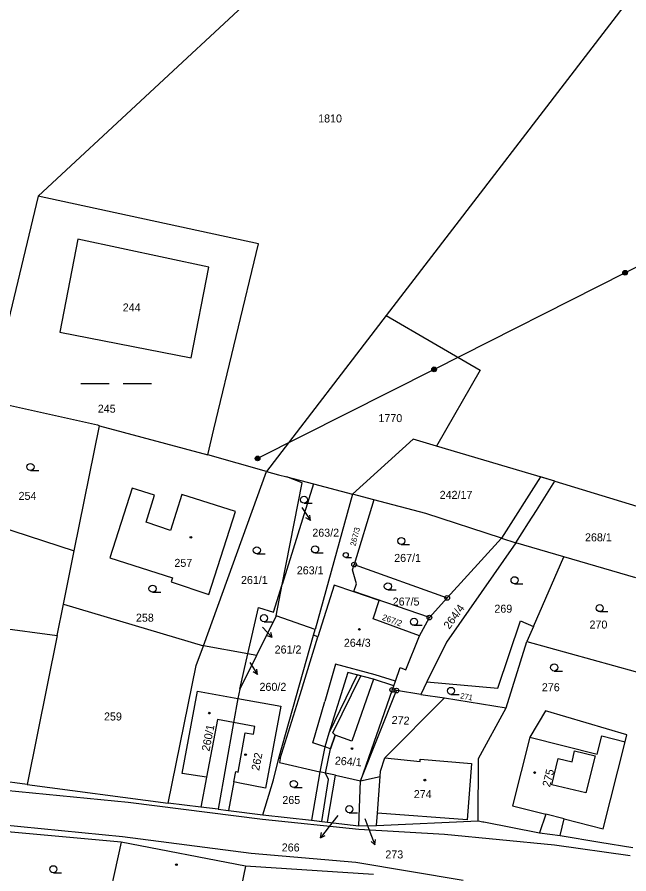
# Model space of a CAD drawing. Extents: x -504988 to -494607, y -1123820 to -1114018.
# Drawn here: x -501318.8 to -501188.9, y -1121016.1 to -1120834.1 of the extents above; entities that cross this region are included whole.
import ezdxf

# ---------------------------------------------------------------- set-up
doc = ezdxf.new("R2010")
doc.units = 0
for name, color, linetype in [('Hranice parcel', 7, 'Continuous'), ('Parcelní čísla', 7, 'Continuous'), ('Pop  PČ popisy', 7, 'Continuous'), ('Poz předměty', 7, 'Continuous'), ('Vnitřní kresba', 7, 'Continuous'), ('Věcná břemena k části', 7, 'Continuous'), ('Značky bodu BP', 7, 'Continuous'), ('Značky budov', 7, 'Continuous'), ('Značky kultur', 7, 'Continuous')]:
    doc.layers.add(name, color=color, linetype=linetype)

msp = doc.modelspace()

# ---------------------------------------------------------------- linework, layer by layer
at = {"layer": 'Hranice parcel'}
for p, q in [((-501210.52, -1120775.64), (-501314.36, -1120872.14)), ((-501174.71, -1120811.84), (-501240.43, -1120897.51)), ((-501314.36, -1120872.14), (-501321.83, -1120903.48)), ((-501240.43, -1120897.51), (-501265.86, -1120930.66)), ((-501306.68, -1120947.5), (-501301.32, -1120920.94)), ((-501301.32, -1120920.94), (-501278.32, -1120927.06)), ((-501204.6, -1120932.67), (-501229.74, -1120925.23)), ((-501265.86, -1120930.66), (-501278.32, -1120927.06)), ((-501279.23, -1120967.66), (-501265.86, -1120930.66)), ((-501261.55, -1120931.79), (-501255.85, -1120933.28)), ((-501255.85, -1120933.28), (-501262.5, -1120954.65)), ((-501255.85, -1120933.28), (-501247.57, -1120935.44)), ((-501204.6, -1120932.67), (-501179.44, -1120940.35)), ((-501247.57, -1120935.44), (-501255.53, -1120964.23)), ((-501243.07, -1120936.64), (-501247.57, -1120935.44)), ((-501243.07, -1120936.64), (-501247.25, -1120950.39)), ((-501330.4, -1120939.72), (-501306.68, -1120947.5)), ((-501212.88, -1120945.76), (-501210.21, -1120941.55)), ((-501227.47, -1120957.48), (-501215.98, -1120944.76)), ((-501215.98, -1120944.76), (-501212.88, -1120945.76)), ((-501202.72, -1120948.74), (-501212.88, -1120945.76)), ((-501308.97, -1120958.83), (-501306.68, -1120947.5)), ((-501209.16, -1120963.55), (-501202.72, -1120948.74)), ((-501187.46, -1120953.21), (-501202.72, -1120948.74)), ((-501247.25, -1120950.39), (-501227.47, -1120957.48)), ((-501264.33, -1120960.53), (-501262.5, -1120954.65)), ((-501263.8, -1120961.28), (-501262.5, -1120954.65)), ((-501247.31, -1120956.23), (-501251.48, -1120954.81)), ((-501247.27, -1120956.09), (-501247.31, -1120956.23)), ((-501231.26, -1120961.67), (-501247.27, -1120956.09)), ((-501310.32, -1120965.5), (-501308.97, -1120958.83)), ((-501308.97, -1120958.83), (-501279.23, -1120967.66)), ((-501231.26, -1120961.67), (-501227.47, -1120957.48)), ((-501269.79, -1120969.37), (-501267.56, -1120959.53)), ((-501267.56, -1120959.53), (-501264.33, -1120960.53)), ((-501335.03, -1120962.15), (-501310.32, -1120965.5)), ((-501263.8, -1120961.28), (-501267.95, -1120969.7)), ((-501255.53, -1120964.23), (-501263.8, -1120961.28)), ((-501233.37, -1120965.52), (-501243.18, -1120961.96)), ((-501233.37, -1120965.52), (-501231.26, -1120961.67)), ((-501255.86, -1120965.43), (-501255.53, -1120964.23)), ((-501209.16, -1120963.55), (-501210.56, -1120966.75)), ((-501310.32, -1120965.5), (-501316.7, -1120997.14)), ((-501263.23, -1120991.55), (-501255.86, -1120965.43)), ((-501269.79, -1120969.37), (-501279.23, -1120967.66)), ((-501214.94, -1120980.83), (-501210.56, -1120966.75)), ((-501271.51, -1120976.91), (-501269.79, -1120969.37)), ((-501267.95, -1120969.7), (-501271.51, -1120976.91)), ((-501267.95, -1120969.7), (-501269.79, -1120969.37)), ((-501231.78, -1120975.31), (-501233.09, -1120978)), ((-501245.9, -1120996.36), (-501238.25, -1120977.17)), ((-501233.09, -1120978), (-501238.25, -1120977.17)), ((-501233.09, -1120978), (-501228.03, -1120978.7)), ((-501228.03, -1120978.7), (-501214.94, -1120980.83)), ((-501316.7, -1120997.14), (-501341.55, -1120993.78)), ((-501254.51, -1120994.41), (-501256.31, -1121004.74)), ((-501245.9, -1120996.36), (-501241.72, -1120995.41)), ((-501316.7, -1120997.14), (-501286.75, -1121001.1)), ((-501246.21, -1121005.89), (-501245.9, -1120996.36)), ((-501266.62, -1121003.56), (-501256.31, -1121004.74)), ((-501256.31, -1121004.74), (-501252.92, -1121005.12)), ((-501252.92, -1121005.12), (-501246.21, -1121005.89)), ((-501246.21, -1121005.89), (-501242.49, -1121005.84)), ((-501242.49, -1121005.84), (-501220.91, -1121004.87)), ((-501296.73, -1121009.37), (-501322.49, -1121007.02)), ((-501207.9, -1121007.38), (-501203.51, -1121007.97)), ((-501270.28, -1121014.5), (-501296.73, -1121009.37)), ((-501243.14, -1121016.29), (-501270.28, -1121014.5))]:
    msp.add_line(p, q, dxfattribs=at)
for points in [[(-501278.32, -1120927.06), (-501277.02, -1120921.66), (-501267.53, -1120882.25), (-501314.36, -1120872.14)], [(-501281.86, -1120906.5), (-501278.06, -1120887.22), (-501305.92, -1120881.25), (-501309.7, -1120901.02), (-501281.86, -1120906.5)], [(-501240.43, -1120897.51), (-501220.46, -1120909.07), (-501229.74, -1120925.23)], [(-501324.73, -1120915.64), (-501301.75, -1120920.73), (-501301.32, -1120920.94)], [(-501229.74, -1120925.23), (-501234.69, -1120923.76), (-501247.57, -1120935.44)], [(-501265.86, -1120930.66), (-501263.28, -1120931.36), (-501261.55, -1120931.79)], [(-501262.5, -1120954.65), (-501258.26, -1120933.06), (-501261.55, -1120931.79)], [(-501210.21, -1120941.55), (-501208.55, -1120938.92), (-501204.6, -1120932.67)], [(-501283.82, -1120935.49), (-501286.25, -1120943.13), (-501291.42, -1120941.37), (-501289.61, -1120935.69), (-501294.4, -1120934.16), (-501299.12, -1120948.96), (-501285.83, -1120953.2), (-501286.12, -1120954.07), (-501278.06, -1120956.73), (-501272.46, -1120939.1), (-501283.82, -1120935.49)], [(-501215.98, -1120944.76), (-501232.04, -1120939.57), (-501243.07, -1120936.64)], [(-501212.88, -1120945.76), (-501227.66, -1120966.89), (-501231.78, -1120975.31)], [(-501247.27, -1120956.09), (-501246.74, -1120954.46), (-501247.59, -1120951.52), (-501247.25, -1120950.39)], [(-501251.48, -1120954.81), (-501254.97, -1120965.77), (-501255.86, -1120965.43)], [(-501243.18, -1120961.96), (-501241.9, -1120958.07), (-501247.31, -1120956.23)], [(-501231.78, -1120975.31), (-501216.74, -1120976.65), (-501211.91, -1120962.35), (-501209.16, -1120963.55)], [(-501238.83, -1120976.17), (-501238.49, -1120975.19), (-501237.48, -1120972.3), (-501236.28, -1120972.78), (-501233.37, -1120965.52)], [(-501286.75, -1121001.1), (-501280.76, -1120971.87), (-501279.23, -1120967.66)], [(-501210.56, -1120966.75), (-501187.56, -1120973.12), (-501185.07, -1120973.63)], [(-501238.83, -1120976.17), (-501243.1, -1120974.78), (-501248.55, -1120973.33), (-501252.59, -1120986.19), (-501253.49, -1120989.13), (-501254.51, -1120994.41)], [(-501271.51, -1120976.91), (-501271.93, -1120978.85), (-501272.84, -1120983.95), (-501276.09, -1121002.4)], [(-501238.25, -1120977.17), (-501239.13, -1120977.03), (-501238.83, -1120976.17)], [(-501241.72, -1120995.41), (-501241.63, -1120994.28), (-501240.73, -1120991.48), (-501228.03, -1120978.7)], [(-501220.91, -1121004.87), (-501220.86, -1120991.6), (-501214.94, -1120980.83)], [(-501203.51, -1121007.97), (-501202.62, -1121004.43), (-501194.38, -1121006.52), (-501189.7, -1120988.07), (-501189.32, -1120986.56), (-501206.63, -1120981.47), (-501209.9, -1120987.09), (-501213.59, -1121001.65), (-501206.5, -1121003.45), (-501207.9, -1121007.38)], [(-501266.62, -1121003.56), (-501264.36, -1120996.13), (-501263.23, -1120991.55)], [(-501263.23, -1120991.55), (-501262.92, -1120991.64), (-501263.08, -1120992.47), (-501254.51, -1120994.41)], [(-501252.92, -1121005.12), (-501251.21, -1120995.16), (-501245.9, -1120996.36)], [(-501242.49, -1121005.84), (-501242.29, -1121003.19), (-501241.72, -1120995.41)], [(-501276.09, -1121002.4), (-501279.8, -1121001.95), (-501286.75, -1121001.1)], [(-501276.09, -1121002.4), (-501273.89, -1121002.67), (-501266.62, -1121003.56)], [(-501220.91, -1121004.87), (-501219.93, -1121005.06), (-501219.73, -1121005.09), (-501207.9, -1121007.38)], [(-501203.51, -1121007.97), (-501195.06, -1121009.42), (-501188.05, -1121010.49)], [(-501296.73, -1121009.37), (-501300.31, -1121025.82), (-501300.72, -1121027.7)], [(-501270.28, -1121014.5), (-501272.13, -1121023.43), (-501273.7, -1121029.64), (-501274.95, -1121031.18)]]:
    msp.add_lwpolyline(points, dxfattribs=at)
at = {"layer": 'Pop  PČ popisy'}
for p, q in [((-501258.35, -1120938.31), (-501258.21, -1120938.52)), ((-501258.21, -1120938.52), (-501256.53, -1120941.01)), ((-501256.53, -1120941.01), (-501257.51, -1120940.46)), ((-501256.53, -1120941.01), (-501256.68, -1120939.9)), ((-501266.68, -1120963.71), (-501264.63, -1120965.91)), ((-501264.63, -1120965.91), (-501265.68, -1120965.51)), ((-501264.63, -1120965.91), (-501264.95, -1120964.83)), ((-501269.38, -1120971.23), (-501267.75, -1120973.75)), ((-501267.75, -1120973.75), (-501268.71, -1120973.18)), ((-501267.75, -1120973.75), (-501267.87, -1120972.63)), ((-501250.69, -1121003.72), (-501252.52, -1121006.09)), ((-501244.96, -1121004.36), (-501243.9, -1121007.16)), ((-501252.52, -1121006.09), (-501254.37, -1121008.46)), ((-501254.37, -1121008.46), (-501254.15, -1121007.36)), ((-501254.37, -1121008.46), (-501253.36, -1121007.97)), ((-501243.9, -1121007.16), (-501242.83, -1121009.96)), ((-501242.83, -1121009.96), (-501243.65, -1121009.21)), ((-501242.83, -1121009.96), (-501242.72, -1121008.85))]:
    msp.add_line(p, q, dxfattribs=at)
at = {"layer": 'Poz předměty'}
for p, q in [((-501149.57, -1120868.04), (-501189.7, -1120888.39)), ((-501189.7, -1120888.39), (-501230.26, -1120908.92)), ((-501230.26, -1120908.92), (-501267.74, -1120927.85))]:
    msp.add_line(p, q, dxfattribs=at)
for centre, radius in [((-501189.7, -1120888.39), 0.5), ((-501189.7, -1120888.39), 0.4), ((-501189.7, -1120888.39), 0.3), ((-501189.7, -1120888.39), 0.2), ((-501189.7, -1120888.39), 0.1), ((-501230.26, -1120908.92), 0.5), ((-501230.26, -1120908.92), 0.4), ((-501230.26, -1120908.92), 0.3), ((-501230.26, -1120908.92), 0.2), ((-501230.26, -1120908.92), 0.1), ((-501267.74, -1120927.85), 0.5), ((-501267.74, -1120927.85), 0.4), ((-501267.74, -1120927.85), 0.3), ((-501267.74, -1120927.85), 0.2), ((-501267.74, -1120927.85), 0.1)]:
    msp.add_circle(centre, radius, dxfattribs=at)
at = {"layer": 'Vnitřní kresba'}
for p, q in [((-501258.73, -1120978.01), (-501254.97, -1120965.77)), ((-501251.17, -1120971.58), (-501251.45, -1120972.55)), ((-501242.78, -1120973.82), (-501251.17, -1120971.58)), ((-501251.45, -1120972.55), (-501253.45, -1120979.53)), ((-501238.49, -1120975.19), (-501242.78, -1120973.82)), ((-501243.1, -1120974.78), (-501247.75, -1120987.89)), ((-501283.76, -1120994.82), (-501280.53, -1120977.33)), ((-501280.53, -1120977.33), (-501271.93, -1120978.85)), ((-501239.13, -1120977.03), (-501245.9, -1120996.36)), ((-501271.93, -1120978.85), (-501262.8, -1120980.47)), ((-501262.92, -1120991.64), (-501258.73, -1120978.01)), ((-501262.8, -1120980.47), (-501266.04, -1120997.92)), ((-501256.03, -1120988.3), (-501253.45, -1120979.53)), ((-501276.23, -1120983.32), (-501278.57, -1120995.55)), ((-501272.84, -1120983.95), (-501276.23, -1120983.32)), ((-501268.29, -1120984.79), (-501272.84, -1120983.95)), ((-501271.88, -1120994.48), (-501270.37, -1120986.15)), ((-501270.37, -1120986.15), (-501268.6, -1120986.47)), ((-501268.6, -1120986.47), (-501268.29, -1120984.79)), ((-501253.49, -1120989.13), (-501256.03, -1120988.3)), ((-501251.25, -1120986.66), (-501252.25, -1120989.53)), ((-501247.75, -1120987.89), (-501251.25, -1120986.66)), ((-501209.9, -1120987.09), (-501195.65, -1120990.71)), ((-501195.65, -1120990.71), (-501194.66, -1120986.81)), ((-501194.66, -1120986.81), (-501189.7, -1120988.07)), ((-501252.25, -1120989.53), (-501253.49, -1120989.13)), ((-501200.97, -1120992.29), (-501200.43, -1120990.01)), ((-501200.43, -1120990.01), (-501196.07, -1120991.05)), ((-501240.73, -1120991.48), (-501233.24, -1120992.26)), ((-501233.24, -1120992.26), (-501233.2, -1120991.76)), ((-501233.2, -1120991.76), (-501222.34, -1120992.65)), ((-501205.28, -1120997.18), (-501203.94, -1120991.58)), ((-501203.94, -1120991.58), (-501200.97, -1120992.29)), ((-501196.07, -1120991.05), (-501198.02, -1120998.91)), ((-501222.34, -1120992.65), (-501223.26, -1121004.66)), ((-501278.57, -1120995.55), (-501283.76, -1120994.82)), ((-501278.57, -1120995.55), (-501279.8, -1121001.95)), ((-501272.77, -1120996.57), (-501272.37, -1120994.39)), ((-501272.37, -1120994.39), (-501271.88, -1120994.48)), ((-501253.29, -1120994.7), (-501254.51, -1120994.41)), ((-501251.21, -1120995.16), (-501253.29, -1120994.7)), ((-501272.77, -1120996.57), (-501273.89, -1121002.67)), ((-501271.53, -1120996.82), (-501272.77, -1120996.57)), ((-501266.04, -1120997.92), (-501271.53, -1120996.82)), ((-501198.02, -1120998.91), (-501205.28, -1120997.18)), ((-501321.34, -1120998.31), (-501295.2, -1121000.92)), ((-501295.2, -1121000.92), (-501266.68, -1121004.5)), ((-501266.68, -1121004.5), (-501246.23, -1121006.61)), ((-501223.26, -1121004.66), (-501242.29, -1121003.19)), ((-501202.62, -1121004.43), (-501206.5, -1121003.45)), ((-501296.39, -1121008.24), (-501322.34, -1121005.7)), ((-501269.12, -1121011.82), (-501296.39, -1121008.24)), ((-501246.23, -1121006.61), (-501228.08, -1121007.65)), ((-501228.08, -1121007.65), (-501204.72, -1121009.92)), ((-501204.72, -1121009.92), (-501188.61, -1121012.23)), ((-501246.88, -1121013.68), (-501269.12, -1121011.82)), ((-501224.08, -1121017.55), (-501246.88, -1121013.68))]:
    msp.add_line(p, q, dxfattribs=at)
at = {"layer": 'Věcná břemena k části'}
for points in [[(-501215.98, -1120944.76), (-501212.88, -1120945.76), (-501210.21, -1120941.55), (-501208.55, -1120938.92), (-501204.6, -1120932.67), (-501207.67, -1120931.79)], [(-501246.58, -1120973.85), (-501252.59, -1120986.19), (-501253.49, -1120989.13), (-501254.51, -1120994.41), (-501255.95, -1121002.68), (-501256.31, -1121004.74), (-501254.1, -1121004.99), (-501252.71, -1120996.07), (-501253.29, -1120994.7), (-501252.25, -1120989.53), (-501251.25, -1120986.66), (-501251.76, -1120986.15), (-501245.85, -1120974.05)]]:
    msp.add_lwpolyline(points, close=True, dxfattribs=at)
at = {"layer": 'Značky bodu BP'}
for centre, radius in [((-501247.25, -1120950.39), 0.5), ((-501247.25, -1120950.39), 0.0303), ((-501227.47, -1120957.48), 0.5), ((-501227.47, -1120957.48), 0.0303), ((-501231.26, -1120961.67), 0.5), ((-501231.26, -1120961.67), 0.0303), ((-501239.13, -1120977.03), 0.5), ((-501239.13, -1120977.03), 0.0303), ((-501238.25, -1120977.17), 0.5), ((-501238.25, -1120977.17), 0.0303)]:
    msp.add_circle(centre, radius, dxfattribs=at)
at = {"layer": 'Značky budov'}
for centre in [(-501281.91, -1120944.62), (-501246.13, -1120964.18), (-501278, -1120981.96), (-501247.71, -1120989.5), (-501270.29, -1120990.78), (-501208.92, -1120994.59), (-501232.22, -1120996.2), (-501284.96, -1121014.15)]:
    msp.add_circle(centre, 0.175, dxfattribs=at)
at = {"layer": 'Značky kultur'}
for p, q in [((-501305.27, -1120911.95), (-501299.27, -1120911.95)), ((-501296.27, -1120911.95), (-501290.27, -1120911.95)), ((-501315.96, -1120930.41), (-501314.21, -1120930.41)), ((-501257.87, -1120937.37), (-501256.12, -1120937.37)), ((-501237.23, -1120946.14), (-501235.48, -1120946.14)), ((-501267.9, -1120948.11), (-501266.15, -1120948.11)), ((-501255.53, -1120947.94), (-501253.78, -1120947.94)), ((-501249.01, -1120948.91), (-501247.78, -1120948.91)), ((-501213.18, -1120954.48), (-501211.43, -1120954.48)), ((-501290.05, -1120956.28), (-501288.3, -1120956.28)), ((-501240.08, -1120955.77), (-501238.33, -1120955.77)), ((-501195.09, -1120960.4), (-501193.34, -1120960.4)), ((-501266.37, -1120962.54), (-501264.62, -1120962.54)), ((-501234.52, -1120963.31), (-501232.77, -1120963.31)), ((-501204.76, -1120973.02), (-501203.01, -1120973.02)), ((-501226.68, -1120977.99), (-501224.93, -1120977.99)), ((-501260.05, -1120997.76), (-501258.3, -1120997.76)), ((-501248.26, -1121003.12), (-501246.51, -1121003.12)), ((-501311.11, -1121015.88), (-501309.36, -1121015.88))]:
    msp.add_line(p, q, dxfattribs=at)
for centre, radius in [((-501315.96, -1120929.66), 0.75), ((-501257.87, -1120936.62), 0.75), ((-501237.23, -1120945.39), 0.75), ((-501255.53, -1120947.19), 0.75), ((-501267.9, -1120947.36), 0.75), ((-501249.01, -1120948.38), 0.525), ((-501213.18, -1120953.73), 0.75), ((-501290.05, -1120955.53), 0.75), ((-501240.08, -1120955.02), 0.75), ((-501195.09, -1120959.65), 0.75), ((-501266.37, -1120961.79), 0.75), ((-501234.52, -1120962.56), 0.75), ((-501204.76, -1120972.27), 0.75), ((-501226.68, -1120977.24), 0.75), ((-501260.05, -1120997.01), 0.75), ((-501248.26, -1121002.37), 0.75), ((-501311.11, -1121015.13), 0.75)]:
    msp.add_circle(centre, radius, dxfattribs=at)

# ---------------------------------------------------------------- texts
at = {"layer": 'Parcelní čísla'}
for s, p in [('1810', (-501254.88, -1120856.47)), ('244', (-501296.38, -1120896.63)), ('245', (-501301.67, -1120918.13)), ('1770', (-501242.08, -1120920.13)), ('254', (-501318.49, -1120936.66)), ('242/17', (-501229.08, -1120936.44)), ('263/2', (-501256.12, -1120944.48)), ('268/1', (-501198.22, -1120945.47)), ('267/1', (-501238.73, -1120949.84)), ('257', (-501285.4, -1120950.89)), ('263/1', (-501259.42, -1120952.47)), ('261/1', (-501271.27, -1120954.53)), ('267/5', (-501239.05, -1120959.11)), ('269', (-501217.46, -1120960.63)), ('258', (-501293.57, -1120962.54)), ('270', (-501197.26, -1120964)), ('264/3', (-501249.42, -1120967.87)), ('261/2', (-501264.12, -1120969.3)), ('260/2', (-501267.33, -1120977.23)), ('276', (-501207.38, -1120977.32)), ('259', (-501300.35, -1120983.53)), ('274', (-501234.58, -1121000.03)), ('265', (-501262.49, -1121001.27)), ('266', (-501262.61, -1121011.36)), ('273', (-501240.61, -1121012.84))]:
    msp.add_text(s, height=1.7, dxfattribs=at).set_placement(p)
for s, height, rotation, p in [('267/3', 1.2, 76, (-501246.95, -1120946.57)), ('264/4', 1.7, 54, (-501227.03, -1120964.26)), ('267/2', 1.3, 340, (-501241.43, -1120962.11)), ('271', 1.2, 350, (-501224.78, -1120978.83)), ('272', 1.7, 357, (-501239.31, -1120984.24)), ('260/1', 1.7, 79, (-501277.97, -1120990.17)), ('262', 1.7, 79, (-501267.42, -1120994.28)), ('264/1', 1.7, 356, (-501251.38, -1120992.88)), ('275', 1.7, 76, (-501205.66, -1120997.78))]:
    msp.add_text(s, height=height, rotation=rotation, dxfattribs=at).set_placement(p)

doc.saveas('drawing.dxf')
